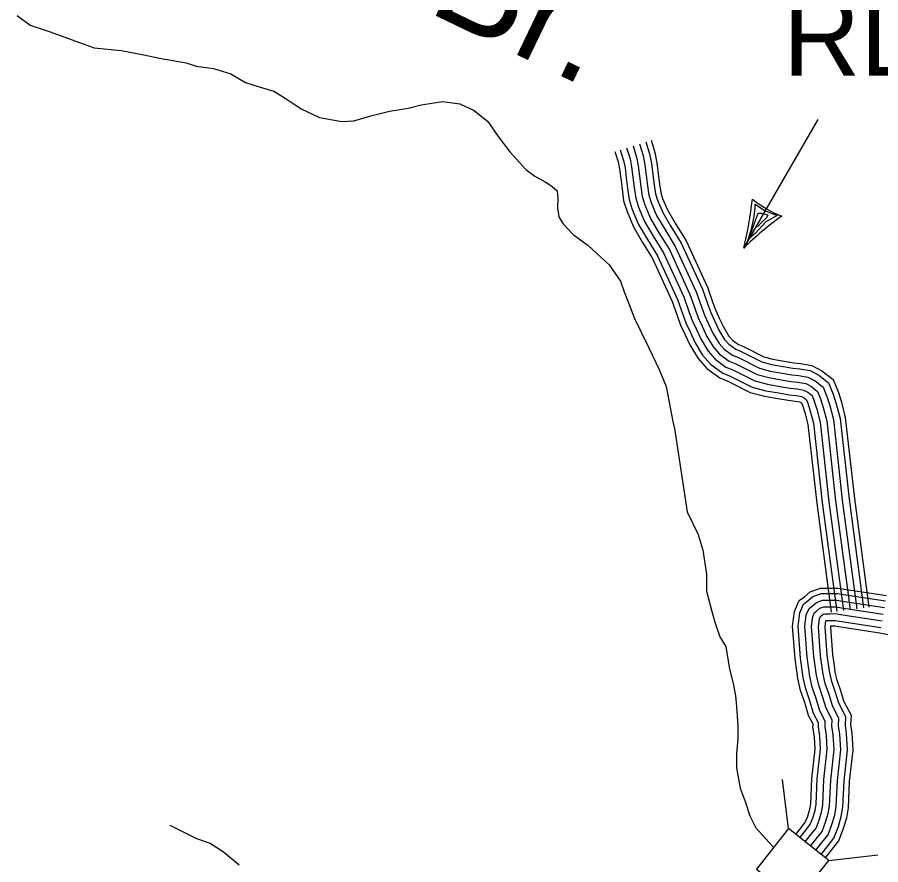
# Model space of a CAD drawing. Extents: x 1788175 to 1969470, y 584502 to 738744.
# Drawn here: x 1933636 to 1937613, y 618072 to 621977 of the extents above; entities that cross this region are included whole.
import ezdxf

# ---------------------------------------------------------------- set-up
doc = ezdxf.new("R2010")
doc.units = 0
for name, color, linetype in [('DESIGN - DRAINAGE - Bridges and Cross Drains Size Text', 7, 'Continuous'), ('DESIGN - ROW - Right-of-Way and Easement Labels', 7, 'Continuous'), ('DESIGN - TRANSPORTATION - Text', 7, 'Continuous'), ('SURVEY - DRAINAGE - Storm Sewer', 7, 'Continuous'), ('SURVEY - TRANSPORTATION - Roads', 7, 'Continuous')]:
    doc.layers.add(name, color=color, linetype=linetype)

msp = doc.modelspace()

# ---------------------------------------------------------------- linework, layer by layer
at = {"layer": 'DESIGN - ROW - Right-of-Way and Easement Labels'}
for p, q in [((1936982.4, 620914.1), (1937324.6, 621506.7)), ((1937028.8, 621051.4), (1937034.8, 621095.7)), ((1937034.8, 621095.7), (1937034.6, 621116.5)), ((1937034.6, 621116.5), (1937077.4, 621086.9)), ((1937077.4, 621086.9), (1937136.3, 621063.9)), ((1937005.5, 620956), (1937049.1, 621073.9)), ((1937017.7, 621000.4), (1937028.8, 621051.4)), ((1937049.1, 621073.9), (1937066.2, 621073.9)), ((1937087.3, 621053.1), (1937063.1, 621030.4)), ((1937066.2, 621073.9), (1937092.9, 621067)), ((1937136.3, 621063.9), (1937083.8, 621034.4)), ((1937092.9, 621067), (1937087.3, 621053.1)), ((1937083.8, 621034.4), (1937036.5, 620982.1)), ((1937063.1, 621030.4), (1937045.5, 621012.4)), ((1937000.1, 620944.5), (1937017.7, 621000.4)), ((1937036.5, 620982.1), (1937005.5, 620956))]:
    msp.add_line(p, q, dxfattribs=at)
for centre, radius, start, end in [((1935477.7, 621295.2), 1552.3, 345.7876, 354.2154), ((1937352.9, 621555.7), 532.3, 231.5708, 248.4292), ((1937957.9, 619928.9), 1386.4, 125.2793, 134.7178)]:
    msp.add_arc(centre, radius, start, end, dxfattribs=at)
at = {"layer": 'DESIGN - TRANSPORTATION - Text'}
for points in [[(1933636, 621985.3), (1933696.2, 621941.4), (1933782.4, 621911.6), (1933990.7, 621836.1), (1934114.9, 621824.5), (1934219, 621804.8), (1934291.1, 621789), (1934413.3, 621767.3), (1934459.4, 621751.5), (1934539.5, 621741.7), (1934619.6, 621715.9), (1934687.8, 621676), (1934749.9, 621656.2), (1934818, 621636.4), (1934870.1, 621604.5), (1934944.3, 621554.6), (1935028.5, 621514.8), (1935130.7, 621497.1), (1935186.7, 621499.3), (1935264.7, 621523.6), (1935350.7, 621543.9), (1935436.7, 621558.2), (1935496.8, 621574.5), (1935596.8, 621588.8), (1935674.9, 621579), (1935741, 621547.2), (1935803.2, 621497.3), (1935851.5, 621427.3), (1935905.7, 621357.4), (1935978, 621275.4), (1936020.1, 621245.5), (1936068.2, 621219.6), (1936098.3, 621199.7), (1936122.4, 621177.7), (1936126.5, 621143.7), (1936124.6, 621099.6), (1936130.7, 621057.5), (1936148.8, 621027.5), (1936197, 620975.6), (1936265.2, 620925.7), (1936362.4, 620836.2), (1936415, 620761.4), (1936431.7, 620711.6), (1936451.1, 620661.7), (1936478.8, 620589.7), (1936512, 620523.2), (1936545.3, 620453.9), (1936592.3, 620354.2)], [(1936592.3, 620354.2), (1936625.3, 620275.6), (1936655.8, 620115.4), (1936663.9, 620081.9)], [(1936663.9, 620081.9), (1936722.5, 619699), (1936772.4, 619593.7), (1936794.6, 619521.7), (1936811.2, 619410.9), (1936811.2, 619333.3), (1936833.4, 619244.7), (1936850, 619189.3), (1936872.1, 619122.8), (1936899.8, 619078.5), (1936916.5, 618973.2), (1936933.1, 618906.7), (1936944.2, 618851.3), (1936949.7, 618801.4), (1936955.3, 618712.8), (1936955.3, 618651.8), (1936949.7, 618585.3), (1936949.7, 618518.9), (1936966.3, 618424.7), (1936988.5, 618363.7), (1937010.7, 618297.2), (1937038.4, 618241.8), (1937099.3, 618175.3), (1937120, 618153.2)], [(1934339, 618254.5), (1934461.2, 618192.7), (1934525.3, 618170.9), (1934585.5, 618131), (1934657.7, 618071.1)]]:
    msp.add_lwpolyline(points, dxfattribs=at)
at = {"layer": 'SURVEY - DRAINAGE - Storm Sewer'}
for p, q in [((1937187.9, 618239.1), (1937161.3, 618464.7)), ((1937374.3, 618091.9), (1937599.9, 618118.4))]:
    msp.add_line(p, q, dxfattribs=at)
msp.add_lwpolyline([(1937187.9, 618239.1), (1937040.6, 618052.6), (1937227.1, 617905.4), (1937374.3, 618091.9)], close=True, dxfattribs=at)
at = {"layer": 'SURVEY - TRANSPORTATION - Roads'}
for points in [[(1936531.7, 621403.4), (1936548.8, 621348.4), (1936558, 621303), (1936564.4, 621252.7), (1936570.5, 621204.8), (1936575.9, 621164.3), (1936585.5, 621134.2), (1936609.1, 621078.4), (1936644.9, 621016.5), (1936694.7, 620936), (1936792.1, 620723.9), (1936817.3, 620653.2), (1936830.3, 620616.2), (1936847.2, 620580.8), (1936868.1, 620535.5), (1936893.6, 620493.2), (1936913.5, 620470.6), (1936945.7, 620447.3), (1936971.2, 620437.2), (1937065.9, 620389.2), (1937111.1, 620377.7), (1937164.7, 620368.3), (1937209.1, 620360.7), (1937240.9, 620356.8), (1937288.4, 620349), (1937328.2, 620327.7), (1937373.4, 620292.4), (1937394.9, 620240.5), (1937408.3, 620196.4), (1937425.9, 620128.8), (1937467.4, 619756.5), (1937534.1, 619255.9)], [(1936555.3, 621410.7), (1936572.8, 621354.5), (1936582.4, 621307.1), (1936588.9, 621255.8), (1936595.1, 621208), (1936600.1, 621169.8), (1936608.7, 621142.8), (1936631.3, 621089.4), (1936666.1, 621029.2), (1936716.5, 620947.7), (1936815, 620733.3), (1936840.6, 620661.5), (1936853.2, 620625.7), (1936869.6, 620591.3), (1936890, 620547.1), (1936913.6, 620507.9), (1936930.2, 620489), (1936957.7, 620469.2), (1936981.4, 620459.8), (1937074.6, 620412.5), (1937116.3, 620401.8), (1937168.9, 620392.6), (1937212.7, 620385.1), (1937244.4, 620381.3), (1937296.4, 620372.8), (1937341.8, 620348.5), (1937393.7, 620307.9), (1937418.2, 620248.8), (1937432.1, 620203.1), (1937450.3, 620133.3), (1937491.9, 619759.5), (1937558.6, 619259.2)], [(1936413.3, 621366.6), (1936428.5, 621317.6), (1936435.6, 621282.8), (1936441.4, 621237), (1936447.6, 621188.8), (1936454.5, 621137.1), (1936469.1, 621091.2), (1936497.9, 621023), (1936538.5, 620952.8), (1936585.2, 620877.3), (1936677.1, 620677.2), (1936700.4, 620611.8), (1936715.6, 620568.8), (1936735, 620528.2), (1936758.4, 620477.4), (1936793.2, 620419.7), (1936829.5, 620378.3), (1936885.6, 620337.8), (1936920.2, 620324.1), (1937022, 620272.5), (1937084.9, 620256.4), (1937143.5, 620246.1), (1937191.2, 620237.9), (1937223.4, 620234), (1937248.1, 620230), (1937260.3, 620223.4), (1937271.3, 620214.8), (1937278, 620198.7), (1937288.9, 620162.7), (1937303.7, 620106.2), (1937344.3, 619741.4), (1937411.2, 619239.5)], [(1936442.9, 621375.8), (1936458.6, 621325.3), (1936466.2, 621287.9), (1936472.2, 621240.9), (1936478.3, 621192.8), (1936484.8, 621143.9), (1936498.2, 621101.9), (1936525.7, 621036.8), (1936565.1, 620968.7), (1936612.6, 620892), (1936705.9, 620688.9), (1936729.6, 620622.2), (1936744.3, 620580.6), (1936763, 620541.3), (1936785.8, 620491.9), (1936818.3, 620438.1), (1936850.5, 620401.4), (1936900.6, 620365.2), (1936932.9, 620352.4), (1937032.9, 620301.7), (1937091.5, 620286.7), (1937148.8, 620276.6), (1937195.7, 620268.6), (1937227.8, 620264.7), (1937258.1, 620259.7), (1937277.3, 620249.5), (1937296.9, 620234.2), (1937307.3, 620209.1), (1937318.8, 620171.2), (1937334.2, 620111.8), (1937375.1, 619745.2), (1937441.9, 619243.6)], [(1936472.5, 621385), (1936488.7, 621333), (1936496.8, 621292.9), (1936502.9, 621244.9), (1936509.1, 621196.8), (1936515.2, 621150.7), (1936527.3, 621112.7), (1936553.5, 621050.7), (1936591.7, 620984.7), (1936640, 620906.7), (1936734.6, 620700.6), (1936758.8, 620632.5), (1936773, 620592.5), (1936791.1, 620554.5), (1936813.2, 620506.5), (1936843.4, 620456.5), (1936871.5, 620424.5), (1936915.6, 620392.6), (1936945.7, 620380.6), (1937043.9, 620330.9), (1937098, 620317), (1937154.1, 620307.2), (1937200.1, 620299.3), (1937232.2, 620295.4), (1937268.2, 620289.5), (1937294.3, 620275.6), (1937322.4, 620253.6), (1937336.5, 620219.6), (1937348.6, 620179.6), (1937364.8, 620117.5), (1937405.8, 619748.9), (1937472.6, 619247.7)], [(1936472.5, 621385), (1936488.7, 621333), (1936496.8, 621292.9), (1936502.9, 621244.9), (1936509.1, 621196.8), (1936515.2, 621150.7), (1936527.3, 621112.7), (1936553.5, 621050.7), (1936591.7, 620984.7), (1936640, 620906.7), (1936734.6, 620700.6), (1936758.8, 620632.5), (1936773, 620592.5), (1936791.1, 620554.5), (1936813.2, 620506.5), (1936843.4, 620456.5), (1936871.5, 620424.5), (1936915.6, 620392.6), (1936945.7, 620380.6), (1937043.9, 620330.9), (1937098, 620317), (1937154.1, 620307.2), (1937200.1, 620299.3), (1937232.2, 620295.4), (1937268.2, 620289.5), (1937294.3, 620275.6), (1937322.4, 620253.6), (1937336.5, 620219.6), (1937348.6, 620179.6), (1937364.8, 620117.5), (1937405.8, 619748.9), (1937472.6, 619247.7)], [(1936502.1, 621394.2), (1936518.7, 621340.7), (1936527.4, 621298), (1936533.7, 621248.8), (1936539.8, 621200.8), (1936545.6, 621157.5), (1936556.4, 621123.4), (1936581.3, 621064.5), (1936618.3, 621000.6), (1936667.3, 620921.3), (1936763.4, 620712.3), (1936788.1, 620642.9), (1936801.7, 620604.3), (1936819.2, 620567.6), (1936840.7, 620521), (1936868.5, 620474.8), (1936892.5, 620447.6), (1936930.7, 620420), (1936958.4, 620408.9), (1937054.9, 620360.1), (1937104.5, 620347.3), (1937159.4, 620337.7), (1937204.6, 620330), (1937236.6, 620326.1), (1937278.3, 620319.3), (1937311.3, 620301.6), (1937347.9, 620273), (1937365.7, 620230), (1937378.4, 620188), (1937395.3, 620123.1), (1937436.6, 619752.7), (1937503.4, 619251.8)], [(1936388.7, 621359), (1936403.6, 621311.2), (1936410.2, 621278.6), (1936415.9, 621233.8), (1936422.1, 621185.4), (1936429.3, 621131.5), (1936444.9, 621082.2), (1936474.8, 621011.5), (1936516.5, 620939.6), (1936562.5, 620865.1), (1936653.3, 620667.5), (1936676.2, 620603.2), (1936691.8, 620558.9), (1936711.7, 620517.2), (1936735.6, 620465.3), (1936772.4, 620404.4), (1936812.1, 620359.2), (1936873.1, 620315.1), (1936909.6, 620300.6), (1937012.8, 620248.3), (1937079.5, 620231.2), (1937139.1, 620220.7), (1937187.4, 620212.5), (1937219.8, 620208.5), (1937239.7, 620205.3), (1937246.2, 620201.8), (1937250.2, 620198.7), (1937253.8, 620190), (1937264.1, 620155.8), (1937278.3, 620101.5), (1937318.8, 619738.3), (1937385.7, 619236.1)], [(1937221.8, 618211.7), (1937243.5, 618239.5), (1937267.2, 618269.4), (1937277.2, 618295.8), (1937286.7, 618327.7), (1937290.9, 618353.5), (1937296.5, 618469.5), (1937311.6, 618605.1), (1937308.1, 618661.8), (1937301.3, 618706.5), (1937301.9, 618720.7), (1937281.3, 618760.5), (1937263.3, 618820.5), (1937244.1, 618875.6), (1937232, 618930.5), (1937227.6, 618965.4), (1937219.1, 619021.7), (1937207.8, 619171.9), (1937216.4, 619239.2), (1937238.5, 619289.4), (1937261.9, 619307.1), (1937288.5, 619330.5), (1937336.4, 619346.7), (1937378.5, 619346.8), (1937415.7, 619347), (1937446.4, 619341.9), (1937639.9, 619312.3)], [(1937241.3, 618196.5), (1937263, 618224.2), (1937289, 618257), (1937300.7, 618288), (1937310.8, 618322.2), (1937315.5, 618350.9), (1937321.1, 618467.5), (1937336.4, 618604.5), (1937332.7, 618664.5), (1937326.1, 618707.8), (1937326.9, 618726.2), (1937304.3, 618769.8), (1937286.9, 618828.1), (1937268, 618882.3), (1937256.4, 618934.7), (1937252.1, 618968.8), (1937243.7, 619024.5), (1937232.6, 619171.3), (1937240.4, 619232.5), (1937258.5, 619273.6), (1937277.5, 619287.9), (1937301.1, 619308.7), (1937340.5, 619322), (1937378.6, 619322.1), (1937413.7, 619322.2), (1937442.5, 619317.5), (1937635.7, 619287.9)], [(1937265.7, 618177.4), (1937287.3, 618205), (1937316.3, 618241.5), (1937330.1, 618278.1), (1937341.1, 618315.2), (1937346.4, 618347.6), (1937352, 618465.1), (1937367.5, 618603.7), (1937363.5, 618667.8), (1937357.2, 618709.5), (1937358.3, 618733.1), (1937333.2, 618781.5), (1937316.4, 618837.7), (1937297.8, 618890.8), (1937287, 618940), (1937282.8, 618973.1), (1937274.5, 619028), (1937263.8, 619170.5), (1937270.6, 619224.2), (1937283.7, 619253.7), (1937297.1, 619263.9), (1937316.9, 619281.3), (1937345.6, 619291), (1937378.7, 619291.1), (1937411.2, 619291.2), (1937437.7, 619286.9), (1937630.4, 619257.4)], [(1937290.2, 618158.3), (1937311.7, 618185.9), (1937343.6, 618226), (1937359.5, 618268.2), (1937371.4, 618308.3), (1937377.3, 618344.4), (1937383, 618462.6), (1937398.6, 618602.9), (1937394.4, 618671.1), (1937388.3, 618711.1), (1937389.6, 618740), (1937362, 618793.2), (1937345.9, 618847.2), (1937327.7, 618899.3), (1937317.6, 618945.3), (1937313.5, 618977.4), (1937305.3, 619031.4), (1937294.9, 619169.7), (1937300.8, 619215.8), (1937308.8, 619233.8), (1937316.8, 619239.9), (1937332.7, 619254), (1937350.7, 619260), (1937378.8, 619260.1), (1937408.8, 619260.2), (1937432.8, 619256.3), (1937625.1, 619226.8)], [(1937290.2, 618158.3), (1937311.7, 618185.9), (1937343.6, 618226), (1937359.5, 618268.2), (1937371.4, 618308.3), (1937377.3, 618344.4), (1937383, 618462.6), (1937398.6, 618602.9), (1937394.4, 618671.1), (1937388.3, 618711.1), (1937389.6, 618740), (1937362, 618793.2), (1937345.9, 618847.2), (1937327.7, 618899.3), (1937317.6, 618945.3), (1937313.5, 618977.4), (1937305.3, 619031.4), (1937294.9, 619169.7), (1937300.8, 619215.8), (1937308.8, 619233.8), (1937316.8, 619239.9), (1937332.7, 619254), (1937350.7, 619260), (1937378.8, 619260.1), (1937408.8, 619260.2), (1937432.8, 619256.3), (1937625.1, 619226.8)], [(1937314.6, 618139.3), (1937336, 618166.7), (1937370.9, 618210.6), (1937388.9, 618258.3), (1937401.7, 618301.4), (1937408.2, 618341.1), (1937413.9, 618460.2), (1937429.7, 618602.2), (1937425.3, 618674.4), (1937419.4, 618712.7), (1937421, 618746.9), (1937390.9, 618804.9), (1937375.4, 618856.8), (1937357.6, 618907.7), (1937348.1, 618950.6), (1937344.2, 618981.6), (1937336.1, 619034.9), (1937326.1, 619168.9), (1937331, 619207.4), (1937333.9, 619214), (1937336.4, 619215.8), (1937348.5, 619226.6), (1937355.9, 619229), (1937378.9, 619229.1), (1937406.3, 619229.2), (1937428, 619225.7), (1937619.7, 619196.3)], [(1937339.1, 618120.2), (1937360.4, 618147.5), (1937398.2, 618195.1), (1937418.3, 618248.4), (1937431.9, 618294.4), (1937439, 618337.9), (1937444.8, 618457.7), (1937460.8, 618601.4), (1937456.1, 618677.7), (1937450.5, 618714.4), (1937452.3, 618753.7), (1937419.8, 618816.5), (1937404.9, 618866.3), (1937387.5, 618916.2), (1937378.7, 618955.9), (1937374.9, 618985.9), (1937367, 619038.4), (1937357.2, 619168.1), (1937360.8, 619196.1), (1937363.1, 619198.1), (1937378.9, 619198.1), (1937403.8, 619198.2), (1937423.1, 619195), (1937614.4, 619165.8)], [(1937359.3, 618104.4), (1937380.6, 618131.6), (1937420.8, 618182.2), (1937442.7, 618240.2), (1937457, 618288.7), (1937464.7, 618335.2), (1937470.4, 618455.7), (1937486.6, 618600.8), (1937481.7, 618680.4), (1937476.3, 618715.7), (1937478.3, 618759.5), (1937443.7, 618826.2), (1937429.3, 618874.3), (1937412.3, 618923.2), (1937404.1, 618960.3), (1937400.4, 618989.5), (1937392.5, 619041.3), (1937383.1, 619167.4), (1937383.7, 619172.4), (1937401.8, 619172.5), (1937419.1, 619169.6), (1937610, 619140.4), (1937810, 619101.4)]]:
    msp.add_lwpolyline(points, dxfattribs=at)

# ---------------------------------------------------------------- texts
at = {"layer": 'DESIGN - DRAINAGE - Bridges and Cross Drains Size Text'}
msp.add_text('Br.', height=475, rotation=334.29, dxfattribs=at).set_placement((1935516.9, 622006.9))
at = {"layer": 'DESIGN - ROW - Right-of-Way and Easement Labels'}
msp.add_text('RD.', height=370, dxfattribs=at).set_placement((1937161.9, 621708.3))

doc.saveas('drawing.dxf')
